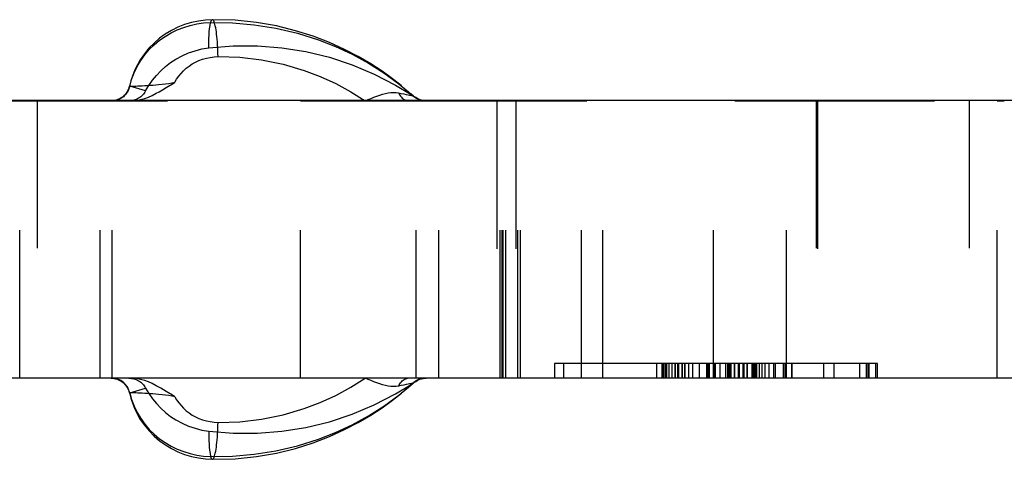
# Model space of a CAD drawing. Header units: inches. Extents: x 3 to 289, y 4 to 291.
# Tile 581 of 634: x 192.03 to 192.696, y 138.884 to 139.181. Entities that reach past the tile are written whole.
import ezdxf

# ---------------------------------------------------------------- set-up
doc = ezdxf.new("R2010")
doc.units = ezdxf.units.IN
doc.header["$LTSCALE"] = 0.5
doc.header["$MEASUREMENT"] = 0
doc.linetypes.add('HIDDEN', pattern=[0.225, 0.15, -0.075])
doc.layers.add('DBU', color=7, linetype='Continuous')

msp = doc.modelspace()

# ---------------------------------------------------------------- linework, layer by layer
at = {"layer": 'DBU', "color": 30, "linetype": 'Continuous'}
for p, q in [((192.13719, 139.17637), (192.13284, 139.17422)), ((192.13676, 139.17458), (192.14108, 139.17628)), ((192.1417, 139.17814), (192.13719, 139.17637)), ((192.14108, 139.17628), (192.1455, 139.17763)), ((192.14632, 139.17954), (192.1417, 139.17814)), ((192.1455, 139.17763), (192.15001, 139.17863)), ((192.15104, 139.18056), (192.14632, 139.17954)), ((192.15001, 139.17863), (192.15457, 139.17928)), ((192.1558, 139.18119), (192.15104, 139.18056)), ((192.15457, 139.17928), (192.15916, 139.17959)), ((192.16058, 139.18144), (192.1558, 139.18119)), ((192.17579, 139.18106), (192.16058, 139.18144)), ((192.19025, 139.17959), (192.17579, 139.18106)), ((192.2039, 139.17719), (192.19025, 139.17959)), ((192.21669, 139.17403), (192.2039, 139.17719)), ((192.12867, 139.17171), (192.12472, 139.16886)), ((192.12476, 139.1675), (192.12857, 139.17019)), ((192.12857, 139.17019), (192.13258, 139.17255)), ((192.13284, 139.17422), (192.12867, 139.17171)), ((192.13258, 139.17255), (192.13676, 139.17458)), ((192.22861, 139.17026), (192.21669, 139.17403)), ((192.23965, 139.16601), (192.22861, 139.17026)), ((192.12103, 139.16569), (192.11762, 139.1622)), ((192.11785, 139.16121), (192.12118, 139.1645)), ((192.12472, 139.16886), (192.12103, 139.16569)), ((192.12118, 139.1645), (192.12476, 139.1675)), ((192.15803, 139.16242), (192.17445, 139.16377)), ((192.17445, 139.16377), (192.19092, 139.1638)), ((192.19092, 139.1638), (192.20734, 139.16251)), ((192.24982, 139.16141), (192.23965, 139.16601)), ((192.11452, 139.15844), (192.11176, 139.15441)), ((192.11206, 139.15382), (192.1148, 139.15765)), ((192.11762, 139.1622), (192.11452, 139.15844)), ((192.1148, 139.15765), (192.11785, 139.16121)), ((192.13585, 139.15477), (192.14, 139.15703)), ((192.14, 139.15703), (192.14432, 139.15894)), ((192.14432, 139.15894), (192.14879, 139.16049)), ((192.14879, 139.16049), (192.15337, 139.16165)), ((192.15337, 139.16165), (192.15803, 139.16242)), ((192.20734, 139.16251), (192.2236, 139.15991)), ((192.2236, 139.15991), (192.2396, 139.15601)), ((192.25913, 139.15657), (192.24982, 139.16141)), ((192.26761, 139.15159), (192.25913, 139.15657)), ((192.10759, 139.14551), (192.10965, 139.14977)), ((192.10981, 139.15103), (192.1081, 139.14751)), ((192.10965, 139.14977), (192.11206, 139.15382)), ((192.11176, 139.15441), (192.10981, 139.15103)), ((192.12565, 139.14692), (192.12885, 139.14979)), ((192.12885, 139.14979), (192.13225, 139.15241)), ((192.13225, 139.15241), (192.13585, 139.15477)), ((192.2396, 139.15601), (192.25497, 139.15095)), ((192.25497, 139.15095), (192.26989, 139.14469)), ((192.27528, 139.14655), (192.26761, 139.15159)), ((192.10664, 139.14388), (192.10544, 139.14016)), ((192.1059, 139.14108), (192.10759, 139.14551)), ((192.1081, 139.14751), (192.10664, 139.14388)), ((192.11996, 139.14048), (192.12268, 139.14381)), ((192.12268, 139.14381), (192.12565, 139.14692)), ((192.26989, 139.14469), (192.28428, 139.13728)), ((192.28218, 139.14156), (192.27528, 139.14655)), ((192.10427, 139.13646), (192.10405, 139.13559)), ((192.10428, 139.13646), (192.10427, 139.13646)), ((192.10439, 139.13648), (192.10428, 139.13646)), ((192.1046, 139.1365), (192.10439, 139.13648)), ((192.10544, 139.14016), (192.1045, 139.13635)), ((192.1046, 139.1365), (192.1059, 139.14108)), ((192.11531, 139.13325), (192.11749, 139.13696)), ((192.11749, 139.13696), (192.11996, 139.14048)), ((192.2869, 139.13785), (192.28218, 139.14156)), ((192.28428, 139.13728), (192.2948, 139.1309)), ((192.28834, 139.13667), (192.2869, 139.13785)), ((192.28816, 139.13682), (192.29312, 139.13259)), ((192.10032, 139.12974), (192.09991, 139.12939)), ((192.10073, 139.13012), (192.10032, 139.12974)), ((192.10114, 139.13053), (192.10073, 139.13012)), ((192.10164, 139.1311), (192.10114, 139.13053)), ((192.10214, 139.13173), (192.10164, 139.1311)), ((192.1026, 139.13241), (192.10214, 139.13173)), ((192.10303, 139.13314), (192.1026, 139.13241)), ((192.10342, 139.13392), (192.10303, 139.13314)), ((192.10376, 139.13474), (192.10342, 139.13392)), ((192.10405, 139.13559), (192.10376, 139.13474)), ((192.11269, 139.12992), (192.11204, 139.12937)), ((192.1133, 139.13051), (192.11269, 139.12992)), ((192.11387, 139.13114), (192.1133, 139.13051)), ((192.11439, 139.1318), (192.11387, 139.13114)), ((192.11487, 139.13251), (192.11439, 139.1318)), ((192.11531, 139.13325), (192.11487, 139.13251)), ((192.29312, 139.13259), (192.29461, 139.13126)), ((192.29649, 139.12979), (192.29458, 139.13128)), ((192.2948, 139.1309), (192.29647, 139.1298)), ((192.29647, 139.1298), (192.29804, 139.12875)), ((191.97459, 139.12712), (192.80605, 139.12712)), ((192.09576, 139.12714), (192.09569, 139.12711)), ((192.09609, 139.12725), (192.09576, 139.12714)), ((192.09645, 139.12739), (192.09609, 139.12725)), ((192.09683, 139.12755), (192.09645, 139.12739)), ((192.09724, 139.12773), (192.09683, 139.12755)), ((192.09759, 139.1279), (192.09724, 139.12773)), ((192.09795, 139.12809), (192.09759, 139.1279)), ((192.09832, 139.1283), (192.09795, 139.12809)), ((192.0987, 139.12853), (192.09832, 139.1283)), ((192.0991, 139.12879), (192.0987, 139.12853)), ((192.0995, 139.12908), (192.0991, 139.12879)), ((192.09991, 139.12939), (192.0995, 139.12908)), ((192.10828, 139.12731), (192.10766, 139.12711)), ((192.10907, 139.12761), (192.10828, 139.12731)), ((192.10985, 139.12797), (192.10907, 139.12761)), ((192.1106, 139.12839), (192.10985, 139.12797)), ((192.11134, 139.12886), (192.1106, 139.12839)), ((192.11204, 139.12937), (192.11134, 139.12886)), ((192.29896, 139.12819), (192.29804, 139.12875)), ((192.29994, 139.1277), (192.29896, 139.12819)), ((192.30095, 139.1273), (192.29994, 139.1277)), ((192.30156, 139.12711), (192.30095, 139.1273)), ((192.80605, 138.93912), (191.97459, 138.93912)), ((192.09213, 138.93912), (192.0925, 138.93911)), ((192.0925, 138.93911), (192.09295, 138.93909)), ((192.09295, 138.93909), (192.09344, 138.93904)), ((192.09344, 138.93904), (192.09395, 138.93897)), ((192.09395, 138.93897), (192.09449, 138.93888)), ((192.09449, 138.93888), (192.09506, 138.93875)), ((192.09506, 138.93875), (192.09565, 138.93859)), ((192.09565, 138.93859), (192.09626, 138.93839)), ((192.09626, 138.93839), (192.09688, 138.93814)), ((192.09688, 138.93814), (192.09752, 138.93785)), ((192.09752, 138.93785), (192.09818, 138.93751)), ((192.09818, 138.93751), (192.09883, 138.93712)), ((192.09883, 138.93712), (192.09949, 138.93666)), ((192.09949, 138.93666), (192.10014, 138.93615)), ((192.10407, 138.93912), (192.10494, 138.93909)), ((192.10494, 138.93909), (192.10579, 138.93901)), ((192.10579, 138.93901), (192.10663, 138.93887)), ((192.10663, 138.93887), (192.10745, 138.93867)), ((192.10745, 138.93867), (192.10826, 138.93842)), ((192.10826, 138.93842), (192.10906, 138.93812)), ((192.10906, 138.93812), (192.10984, 138.93776)), ((192.10984, 138.93776), (192.1106, 138.93734)), ((192.1106, 138.93734), (192.11134, 138.93688)), ((192.11134, 138.93688), (192.11203, 138.93637)), ((192.29647, 138.93593), (192.29804, 138.93698)), ((192.29804, 138.93698), (192.29892, 138.93752)), ((192.29892, 138.93752), (192.29985, 138.93799)), ((192.29985, 138.93799), (192.30081, 138.93838)), ((192.30081, 138.93838), (192.3018, 138.93869)), ((192.3018, 138.93869), (192.30286, 138.93893)), ((192.30286, 138.93893), (192.30394, 138.93907)), ((192.30394, 138.93907), (192.30502, 138.93912)), ((192.10014, 138.93615), (192.10076, 138.93558)), ((192.10076, 138.93558), (192.10136, 138.93496)), ((192.10136, 138.93496), (192.10193, 138.93427)), ((192.10193, 138.93427), (192.10246, 138.93354)), ((192.10246, 138.93354), (192.10294, 138.93276)), ((192.10294, 138.93276), (192.10336, 138.93194)), ((192.10336, 138.93194), (192.10373, 138.93108)), ((192.10373, 138.93108), (192.10403, 138.93019)), ((192.10403, 138.93019), (192.10427, 138.92927)), ((192.11203, 138.93637), (192.11269, 138.93583)), ((192.11269, 138.93583), (192.11329, 138.93524)), ((192.11329, 138.93524), (192.11386, 138.93461)), ((192.11386, 138.93461), (192.11439, 138.93394)), ((192.11439, 138.93394), (192.11487, 138.93323)), ((192.11487, 138.93323), (192.11531, 138.93248)), ((192.11531, 138.93248), (192.11749, 138.92878)), ((192.28428, 138.92846), (192.2948, 138.93484)), ((192.28816, 138.92892), (192.29312, 138.93314)), ((192.29312, 138.93314), (192.29461, 138.93448)), ((192.29458, 138.93445), (192.29649, 138.93595)), ((192.2948, 138.93484), (192.29647, 138.93593)), ((192.10428, 138.92928), (192.10427, 138.92927)), ((192.10427, 138.92927), (192.10428, 138.92927)), ((192.10438, 138.92928), (192.10428, 138.92928)), ((192.10428, 138.92927), (192.10439, 138.92925)), ((192.10452, 138.92929), (192.10438, 138.92928)), ((192.10439, 138.92925), (192.1046, 138.92923)), ((192.10451, 138.92934), (192.10545, 138.92554)), ((192.10545, 138.92554), (192.10665, 138.92182)), ((192.11749, 138.92878), (192.11996, 138.92525)), ((192.11996, 138.92525), (192.12268, 138.92192)), ((192.26989, 138.92104), (192.28428, 138.92846)), ((192.27528, 138.91918), (192.28218, 138.92417)), ((192.28218, 138.92417), (192.28629, 138.92739)), ((192.28629, 138.92739), (192.28834, 138.92907)), ((192.10665, 138.92182), (192.10811, 138.91819)), ((192.10811, 138.91819), (192.10982, 138.91468)), ((192.12268, 138.92192), (192.12565, 138.91881)), ((192.12565, 138.91881), (192.12885, 138.91594)), ((192.25497, 138.91478), (192.26989, 138.92104)), ((192.26761, 138.91415), (192.27528, 138.91918)), ((192.10982, 138.91468), (192.11177, 138.91129)), ((192.11177, 138.91129), (192.11454, 138.90727)), ((192.12885, 138.91594), (192.13225, 138.91332)), ((192.13225, 138.91332), (192.13585, 138.91096)), ((192.13585, 138.91096), (192.14, 138.9087)), ((192.2396, 138.90972), (192.25497, 138.91478)), ((192.25913, 138.90917), (192.26761, 138.91415)), ((192.11454, 138.90727), (192.11764, 138.9035)), ((192.11764, 138.9035), (192.12105, 138.90002)), ((192.14, 138.9087), (192.14432, 138.90679)), ((192.14432, 138.90679), (192.14879, 138.90525)), ((192.14879, 138.90525), (192.15337, 138.90409)), ((192.15337, 138.90409), (192.15803, 138.90331)), ((192.15803, 138.90331), (192.17445, 138.90196)), ((192.19092, 138.90193), (192.20734, 138.90322)), ((192.20734, 138.90322), (192.2236, 138.90582)), ((192.2236, 138.90582), (192.2396, 138.90972)), ((192.23965, 138.89972), (192.24982, 138.90432)), ((192.24982, 138.90432), (192.25913, 138.90917)), ((192.12105, 138.90002), (192.12474, 138.89684)), ((192.12474, 138.89684), (192.12869, 138.89399)), ((192.17445, 138.90196), (192.19092, 138.90193)), ((192.22861, 138.89547), (192.23965, 138.89972)), ((192.12869, 138.89399), (192.13285, 138.89149)), ((192.13285, 138.89149), (192.1372, 138.88935)), ((192.2039, 138.88854), (192.2167, 138.8917)), ((192.2167, 138.8917), (192.22861, 138.89547)), ((192.1372, 138.88935), (192.14171, 138.88758)), ((192.14171, 138.88758), (192.14633, 138.88618)), ((192.14633, 138.88618), (192.15104, 138.88517)), ((192.15104, 138.88517), (192.1558, 138.88454)), ((192.1558, 138.88454), (192.16058, 138.88429)), ((192.16058, 138.88429), (192.17579, 138.88467)), ((192.17579, 138.88467), (192.19025, 138.88614)), ((192.19025, 138.88614), (192.2039, 138.88854))]:
    msp.add_line(p, q, dxfattribs=at)
at = {"layer": 'DBU', "color": 4, "linetype": 'Continuous'}
for p, q in [((192.15941, 139.18029), (192.15916, 139.17959)), ((192.15916, 139.17959), (192.174, 139.17937)), ((192.15968, 139.18082), (192.15941, 139.18029)), ((192.15995, 139.1812), (192.15968, 139.18082)), ((192.16023, 139.18141), (192.15995, 139.1812)), ((192.16052, 139.18145), (192.16023, 139.18141)), ((192.16058, 139.18144), (192.16052, 139.18145)), ((192.174, 139.17937), (192.18879, 139.17806)), ((192.18879, 139.17806), (192.20345, 139.17567)), ((192.20345, 139.17567), (192.21792, 139.17224)), ((192.21792, 139.17224), (192.23212, 139.16777)), ((192.23212, 139.16777), (192.24369, 139.16326)), ((192.24369, 139.16326), (192.25499, 139.15806)), ((192.25499, 139.15806), (192.26594, 139.15214)), ((192.26594, 139.15214), (192.27648, 139.1455)), ((192.27648, 139.1455), (192.28653, 139.13812)), ((192.10427, 139.13646), (192.10428, 139.13645)), ((192.10428, 139.13645), (192.10438, 139.13645)), ((192.1046, 139.1365), (192.10434, 139.13547)), ((192.10438, 139.13645), (192.10452, 139.13645)), ((192.11531, 139.13325), (192.1046, 139.1365)), ((192.28653, 139.13812), (192.28816, 139.13682)), ((192.10108, 139.1301), (192.1003, 139.1294)), ((192.10181, 139.13087), (192.10108, 139.1301)), ((192.10246, 139.13169), (192.10181, 139.13087)), ((192.10305, 139.13257), (192.10246, 139.13169)), ((192.10356, 139.1335), (192.10305, 139.13257)), ((192.10399, 139.13447), (192.10356, 139.1335)), ((192.10434, 139.13547), (192.10399, 139.13447)), ((192.09665, 139.12733), (192.09596, 139.12711)), ((192.09763, 139.12773), (192.09665, 139.12733)), ((192.09856, 139.12821), (192.09763, 139.12773)), ((192.09945, 139.12877), (192.09856, 139.12821)), ((192.1003, 139.1294), (192.09945, 139.12877)), ((192.09359, 138.93907), (192.09254, 138.93912)), ((192.09463, 138.93894), (192.09359, 138.93907)), ((192.09565, 138.93871), (192.09463, 138.93894)), ((192.09665, 138.9384), (192.09565, 138.93871)), ((192.09763, 138.938), (192.09665, 138.9384)), ((192.09856, 138.93752), (192.09763, 138.938)), ((192.09945, 138.93697), (192.09856, 138.93752)), ((192.1003, 138.93633), (192.09945, 138.93697)), ((192.10108, 138.93563), (192.1003, 138.93633)), ((192.10181, 138.93486), (192.10108, 138.93563)), ((192.10246, 138.93404), (192.10181, 138.93486)), ((192.10305, 138.93316), (192.10246, 138.93404)), ((192.10356, 138.93223), (192.10305, 138.93316)), ((192.10399, 138.93126), (192.10356, 138.93223)), ((192.10434, 138.93026), (192.10399, 138.93126)), ((192.1046, 138.92923), (192.10434, 138.93026)), ((192.1046, 138.92923), (192.11531, 138.93248)), ((192.1046, 138.92923), (192.1059, 138.92465)), ((192.1059, 138.92465), (192.10759, 138.92022)), ((192.27648, 138.92023), (192.28653, 138.92761)), ((192.28653, 138.92761), (192.28816, 138.92892)), ((192.10759, 138.92022), (192.10965, 138.91596)), ((192.26594, 138.91359), (192.27648, 138.92023)), ((192.10965, 138.91596), (192.11207, 138.9119)), ((192.11207, 138.9119), (192.11481, 138.90808)), ((192.25499, 138.90768), (192.26594, 138.91359)), ((192.11481, 138.90808), (192.11786, 138.90451)), ((192.11786, 138.90451), (192.12119, 138.90122)), ((192.2437, 138.90247), (192.25499, 138.90768)), ((192.12119, 138.90122), (192.12478, 138.89823)), ((192.12478, 138.89823), (192.12859, 138.89554)), ((192.21792, 138.8935), (192.23212, 138.89797)), ((192.23212, 138.89797), (192.2437, 138.90247)), ((192.12859, 138.89554), (192.13259, 138.89318)), ((192.13259, 138.89318), (192.13677, 138.89114)), ((192.13677, 138.89114), (192.14108, 138.88945)), ((192.18879, 138.88767), (192.20345, 138.89006)), ((192.20345, 138.89006), (192.21792, 138.8935)), ((192.14108, 138.88945), (192.1455, 138.8881)), ((192.1455, 138.8881), (192.15001, 138.8871)), ((192.15001, 138.8871), (192.15457, 138.88645)), ((192.15457, 138.88645), (192.15916, 138.88614)), ((192.15916, 138.88614), (192.17399, 138.88636)), ((192.15916, 138.88614), (192.15941, 138.88545)), ((192.15941, 138.88545), (192.15968, 138.88491)), ((192.15968, 138.88491), (192.15995, 138.88453)), ((192.15995, 138.88453), (192.16023, 138.88432)), ((192.16023, 138.88432), (192.16052, 138.88428)), ((192.16052, 138.88428), (192.16058, 138.88429)), ((192.17399, 138.88636), (192.18879, 138.88767))]:
    msp.add_line(p, q, dxfattribs=at)
at = {"layer": 'DBU', "color": 254, "linetype": 'HIDDEN'}
for p, q in [((192.1608, 139.18133), (192.16058, 139.18144)), ((192.16109, 139.18104), (192.1608, 139.18133)), ((192.16137, 139.18059), (192.16109, 139.18104)), ((192.16165, 139.17997), (192.16137, 139.18059)), ((192.16193, 139.1792), (192.16165, 139.17997)), ((192.16219, 139.17828), (192.16193, 139.1792)), ((192.16245, 139.17721), (192.16219, 139.17828)), ((192.1627, 139.17601), (192.16245, 139.17721)), ((192.16293, 139.17467), (192.1627, 139.17601)), ((192.16315, 139.17322), (192.16293, 139.17467)), ((192.16336, 139.17165), (192.16315, 139.17322)), ((192.16354, 139.16998), (192.16336, 139.17165)), ((192.16371, 139.16822), (192.16354, 139.16998)), ((192.16386, 139.16638), (192.16371, 139.16822)), ((192.16399, 139.16448), (192.16386, 139.16638)), ((192.1641, 139.16252), (192.16399, 139.16448)), ((192.15903, 139.15599), (192.16165, 139.15632)), ((192.16165, 139.15632), (192.1643, 139.15646)), ((192.16419, 139.16052), (192.1641, 139.16252)), ((192.16425, 139.1585), (192.16419, 139.16052)), ((192.1643, 139.15646), (192.16425, 139.1585)), ((192.1643, 139.15646), (192.17909, 139.15603)), ((192.14281, 139.14861), (192.14478, 139.15013)), ((192.14478, 139.15013), (192.14686, 139.1515)), ((192.14686, 139.1515), (192.14905, 139.15272)), ((192.14905, 139.15272), (192.15143, 139.15382)), ((192.15143, 139.15382), (192.1539, 139.15473)), ((192.1539, 139.15473), (192.15644, 139.15546)), ((192.15644, 139.15546), (192.15903, 139.15599)), ((192.17909, 139.15603), (192.19379, 139.15431)), ((192.19379, 139.15431), (192.20829, 139.15133)), ((192.20829, 139.15133), (192.22247, 139.14714)), ((192.13633, 139.14123), (192.13772, 139.14324)), ((192.13772, 139.14324), (192.13928, 139.14515)), ((192.13928, 139.14515), (192.14098, 139.14695)), ((192.14098, 139.14695), (192.14281, 139.14861)), ((192.22247, 139.14714), (192.23331, 139.14303)), ((192.23331, 139.14303), (192.24383, 139.13821)), ((192.10452, 139.13645), (192.10459, 139.13645)), ((192.10459, 139.13645), (192.10489, 139.13645)), ((192.10489, 139.13645), (192.1053, 139.13646)), ((192.1053, 139.13646), (192.10581, 139.13647)), ((192.10581, 139.13647), (192.10642, 139.13649)), ((192.10642, 139.13649), (192.10712, 139.13652)), ((192.10712, 139.13652), (192.10791, 139.13655)), ((192.10791, 139.13655), (192.10879, 139.13658)), ((192.10879, 139.13658), (192.11009, 139.13664)), ((192.11009, 139.13664), (192.11153, 139.13671)), ((192.11153, 139.13671), (192.11309, 139.13679)), ((192.11309, 139.13679), (192.11475, 139.13688)), ((192.11475, 139.13688), (192.11651, 139.13699)), ((192.11651, 139.13699), (192.11835, 139.13711)), ((192.11835, 139.13711), (192.12024, 139.13725)), ((192.12024, 139.13725), (192.12217, 139.13741)), ((192.12217, 139.13741), (192.12412, 139.13759)), ((192.12412, 139.13759), (192.12645, 139.13784)), ((192.12645, 139.13784), (192.12874, 139.13812)), ((192.12874, 139.13812), (192.13096, 139.13842)), ((192.1292, 139.13551), (192.13348, 139.13813)), ((192.13096, 139.13842), (192.13309, 139.13876)), ((192.13309, 139.13876), (192.1351, 139.13912)), ((192.13348, 139.13813), (192.13462, 139.13883)), ((192.13462, 139.13883), (192.13494, 139.13902)), ((192.13494, 139.13902), (192.13504, 139.13908)), ((192.13504, 139.13908), (192.1351, 139.13912)), ((192.1351, 139.13912), (192.13633, 139.14123)), ((192.24383, 139.13821), (192.25397, 139.13274)), ((192.11725, 139.12916), (192.11984, 139.13031)), ((192.11984, 139.13031), (192.12257, 139.13168)), ((192.12257, 139.13168), (192.12447, 139.13272)), ((192.12447, 139.13272), (192.12667, 139.134)), ((192.12667, 139.134), (192.1292, 139.13551)), ((192.25397, 139.13274), (192.26367, 139.12662)), ((192.2697, 139.12909), (192.27166, 139.12985)), ((192.27166, 139.12985), (192.2736, 139.13053)), ((192.2736, 139.13053), (192.27551, 139.13112)), ((192.27551, 139.13112), (192.27739, 139.1316)), ((192.27739, 139.1316), (192.27925, 139.13195)), ((192.27925, 139.13195), (192.28107, 139.13217)), ((192.28107, 139.13217), (192.28286, 139.13224)), ((192.28286, 139.13224), (192.28462, 139.13215)), ((192.28462, 139.13215), (192.28635, 139.13191)), ((192.28635, 139.13191), (192.28814, 139.13159)), ((192.28635, 139.13191), (192.28677, 139.13112)), ((192.28677, 139.13112), (192.28723, 139.13038)), ((192.28723, 139.13038), (192.28772, 139.1297)), ((192.28772, 139.1297), (192.28825, 139.12907)), ((192.28814, 139.13159), (192.28983, 139.13127)), ((192.28983, 139.13127), (192.29141, 139.13097)), ((192.29141, 139.13097), (192.29282, 139.1307)), ((192.29282, 139.1307), (192.29366, 139.13053)), ((192.29366, 139.13053), (192.29439, 139.13038)), ((192.29439, 139.13038), (192.29501, 139.13025)), ((192.29501, 139.13025), (192.29538, 139.13016)), ((192.29538, 139.13016), (192.29567, 139.13009)), ((192.29567, 139.13009), (192.29588, 139.13003)), ((192.29588, 139.13003), (192.29599, 139.12998)), ((191.99601, 139.12662), (192.03023, 139.12662)), ((192.03023, 138.93912), (192.03023, 139.12662)), ((192.03023, 139.12662), (192.22013, 139.12662)), ((192.04209, 139.12712), (192.04209, 138.93912)), ((192.0846, 138.93912), (192.0846, 139.12712)), ((192.0846, 138.93912), (192.0846, 139.12662)), ((192.09359, 139.12666), (192.09254, 139.12662)), ((192.09277, 138.93912), (192.09277, 139.12712)), ((192.09277, 138.93912), (192.09277, 139.12662)), ((192.09463, 139.1268), (192.09359, 139.12666)), ((192.09428, 139.1267), (192.09424, 139.12667)), ((192.09424, 139.12667), (192.09425, 139.12665)), ((192.09424, 139.12667), (192.09424, 139.12667)), ((192.09425, 139.12665), (192.09433, 139.12664)), ((192.09438, 139.12673), (192.09428, 139.1267)), ((192.09433, 139.12664), (192.09454, 139.12663)), ((192.09454, 139.12677), (192.09438, 139.12673)), ((192.09476, 139.12683), (192.09454, 139.12677)), ((192.09454, 139.12663), (192.09488, 139.12662)), ((192.09565, 139.12702), (192.09463, 139.1268)), ((192.09496, 139.12689), (192.09476, 139.12683)), ((192.09488, 139.12662), (192.09532, 139.12662)), ((192.0952, 139.12696), (192.09496, 139.12689)), ((192.09547, 139.12704), (192.0952, 139.12696)), ((192.09532, 139.12662), (192.09587, 139.12662)), ((192.09569, 139.12711), (192.09547, 139.12704)), ((192.09596, 139.12711), (192.09565, 139.12702)), ((192.09587, 139.12662), (192.09675, 139.12662)), ((192.09675, 139.12662), (192.09773, 139.12662)), ((192.10495, 139.12664), (192.10407, 139.12662)), ((192.1058, 139.12673), (192.10495, 139.12664)), ((192.10561, 139.12662), (192.10735, 139.12668)), ((192.10665, 139.12687), (192.1058, 139.12673)), ((192.10747, 139.12706), (192.10665, 139.12687)), ((192.10735, 139.12668), (192.10915, 139.12688)), ((192.10766, 139.12711), (192.10747, 139.12706)), ((192.10915, 139.12688), (192.11099, 139.1272)), ((192.11099, 139.1272), (192.11287, 139.12766)), ((192.11287, 139.12766), (192.1148, 139.12825)), ((192.1148, 139.12825), (192.11725, 139.12916)), ((192.22013, 138.93912), (192.22013, 139.12662)), ((192.22013, 139.12662), (192.31362, 139.12662)), ((192.26367, 139.12662), (192.2657, 139.12745)), ((192.2657, 139.12745), (192.26771, 139.12828)), ((192.26771, 139.12828), (192.2697, 139.12909)), ((192.28825, 139.12907), (192.28882, 139.12851)), ((192.28882, 139.12851), (192.28941, 139.12802)), ((192.28941, 139.12802), (192.29003, 139.1276)), ((192.29003, 139.1276), (192.29067, 139.12725)), ((192.29067, 139.12725), (192.29133, 139.12697)), ((192.29133, 139.12697), (192.292, 139.12677)), ((192.292, 139.12677), (192.29234, 139.12671)), ((192.29812, 138.93912), (192.29812, 139.12712)), ((192.29812, 138.93912), (192.29812, 139.12662)), ((192.30194, 139.127), (192.30156, 139.12711)), ((192.30296, 139.12679), (192.30194, 139.127)), ((192.30399, 139.12666), (192.30296, 139.12679)), ((192.30502, 139.12662), (192.30399, 139.12666)), ((192.31362, 138.93912), (192.31362, 139.12662)), ((192.31362, 139.12662), (192.54856, 139.12662)), ((192.35269, 139.12712), (192.35269, 138.93912)), ((192.35269, 139.12662), (192.35269, 138.93912)), ((192.35491, 138.93912), (192.35491, 139.12712)), ((192.35491, 138.93912), (192.35491, 139.12662)), ((192.35631, 138.93912), (192.35631, 139.12712)), ((192.35631, 138.93912), (192.35631, 139.12662)), ((192.35709, 138.93912), (192.35709, 139.12712)), ((192.35891, 138.93912), (192.35891, 139.12712)), ((192.35891, 138.93912), (192.35891, 139.12662)), ((192.36551, 139.12662), (192.36551, 138.93912)), ((192.36688, 138.93912), (192.36688, 139.12662)), ((192.36872, 138.93912), (192.36872, 139.12662)), ((192.40996, 138.93912), (192.40996, 139.12662)), ((192.42436, 138.93912), (192.42436, 139.12712)), ((192.4993, 138.93912), (192.4993, 139.12662)), ((192.54856, 138.93912), (192.54856, 139.12662)), ((192.54856, 139.12662), (192.6909, 139.12662)), ((192.56859, 139.12712), (192.56859, 138.93912)), ((192.56959, 139.12662), (192.56959, 138.93912)), ((192.67209, 139.12712), (192.67209, 138.93912)), ((192.6909, 138.93912), (192.6909, 139.12662)), ((192.6909, 139.12662), (192.69577, 139.12662)), ((192.39163, 138.94912), (192.39163, 138.93912)), ((192.46449, 138.94912), (192.39163, 138.94912)), ((192.39788, 138.94912), (192.39788, 138.93912)), ((192.46095, 138.93912), (192.46095, 138.94912)), ((192.55215, 138.94912), (192.46449, 138.94912)), ((192.46449, 138.93912), (192.46449, 138.94912)), ((192.46532, 138.93912), (192.46532, 138.94912)), ((192.46659, 138.93912), (192.46659, 138.94912)), ((192.46693, 138.93912), (192.46693, 138.94912)), ((192.46764, 138.93912), (192.46764, 138.94912)), ((192.46918, 138.93912), (192.46918, 138.94912)), ((192.46926, 138.93912), (192.46926, 138.94912)), ((192.47134, 138.93912), (192.47134, 138.94912)), ((192.47322, 138.94912), (192.47322, 138.93912)), ((192.47323, 138.93912), (192.47323, 138.94912)), ((192.47508, 138.93912), (192.47508, 138.94912)), ((192.47542, 138.93912), (192.47542, 138.94912)), ((192.47573, 138.93912), (192.47573, 138.94912)), ((192.47804, 138.93912), (192.47804, 138.94912)), ((192.47814, 138.93912), (192.47814, 138.94912)), ((192.47988, 138.93912), (192.47988, 138.94912)), ((192.47992, 138.94912), (192.47992, 138.93912)), ((192.48247, 138.93912), (192.48247, 138.94912)), ((192.48533, 138.93912), (192.48533, 138.94912)), ((192.48979, 138.93912), (192.48979, 138.94912)), ((192.49467, 138.93912), (192.49467, 138.94912)), ((192.4956, 138.93912), (192.4956, 138.94912)), ((192.49622, 138.93912), (192.49622, 138.94912)), ((192.49648, 138.93912), (192.49648, 138.94912)), ((192.50012, 138.93912), (192.50012, 138.94912)), ((192.50044, 138.93912), (192.50044, 138.94912)), ((192.5037, 138.93912), (192.5037, 138.94912)), ((192.50762, 138.93912), (192.50762, 138.94912)), ((192.50889, 138.93912), (192.50889, 138.94912)), ((192.50927, 138.93912), (192.50927, 138.94912)), ((192.50973, 138.93912), (192.50973, 138.94912)), ((192.51014, 138.93912), (192.51014, 138.94912)), ((192.51041, 138.93912), (192.51041, 138.94912)), ((192.51109, 138.93912), (192.51109, 138.94912)), ((192.51341, 138.93912), (192.51341, 138.94912)), ((192.51371, 138.93912), (192.51371, 138.94912)), ((192.516, 138.93912), (192.516, 138.94912)), ((192.51686, 138.93912), (192.51686, 138.94912)), ((192.51922, 138.93912), (192.51922, 138.94912)), ((192.5195, 138.93912), (192.5195, 138.94912)), ((192.51986, 138.93912), (192.51986, 138.94912)), ((192.52196, 138.93912), (192.52196, 138.94912)), ((192.52222, 138.93912), (192.52222, 138.94912)), ((192.52534, 138.93912), (192.52534, 138.94912)), ((192.52601, 138.93912), (192.52601, 138.94912)), ((192.52685, 138.93912), (192.52685, 138.94912)), ((192.52792, 138.93912), (192.52792, 138.94912)), ((192.52841, 138.93912), (192.52841, 138.94912)), ((192.53035, 138.93912), (192.53035, 138.94912)), ((192.53213, 138.93912), (192.53213, 138.94912)), ((192.53411, 138.93912), (192.53411, 138.94912)), ((192.53688, 138.93912), (192.53688, 138.94912)), ((192.54, 138.93912), (192.54, 138.94912)), ((192.54112, 138.93912), (192.54112, 138.94912)), ((192.54657, 138.93912), (192.54657, 138.94912)), ((192.54775, 138.93912), (192.54775, 138.94912)), ((192.60443, 138.94912), (192.55215, 138.94912)), ((192.55215, 138.93912), (192.55215, 138.94912)), ((192.55248, 138.93912), (192.55248, 138.94912)), ((192.57384, 138.93912), (192.57384, 138.94912)), ((192.58087, 138.93912), (192.58087, 138.94912)), ((192.59819, 138.93912), (192.59819, 138.94912)), ((192.60265, 138.93912), (192.60265, 138.94912)), ((192.60381, 138.93912), (192.60381, 138.94912)), ((192.60885, 138.94912), (192.60443, 138.94912)), ((192.60443, 138.93912), (192.60443, 138.94912)), ((192.61006, 138.94912), (192.60885, 138.94912)), ((192.60885, 138.93912), (192.60885, 138.94912)), ((192.61006, 138.93912), (192.61006, 138.94912)), ((192.10736, 138.93905), (192.10561, 138.93912)), ((192.10916, 138.93885), (192.10736, 138.93905)), ((192.11099, 138.93853), (192.10916, 138.93885)), ((192.11288, 138.93807), (192.11099, 138.93853)), ((192.1148, 138.93748), (192.11288, 138.93807)), ((192.11727, 138.93656), (192.1148, 138.93748)), ((192.11986, 138.93542), (192.11727, 138.93656)), ((192.25398, 138.933), (192.26367, 138.93912)), ((192.2657, 138.93829), (192.26367, 138.93912)), ((192.26771, 138.93745), (192.2657, 138.93829)), ((192.2697, 138.93664), (192.26771, 138.93745)), ((192.27166, 138.93588), (192.2697, 138.93664)), ((192.28772, 138.93603), (192.28825, 138.93666)), ((192.28825, 138.93666), (192.28882, 138.93722)), ((192.28882, 138.93722), (192.28941, 138.93771)), ((192.28941, 138.93771), (192.29003, 138.93814)), ((192.29003, 138.93814), (192.29067, 138.93849)), ((192.29067, 138.93849), (192.29133, 138.93876)), ((192.29133, 138.93876), (192.292, 138.93896)), ((192.292, 138.93896), (192.29234, 138.93903)), ((192.29804, 138.93698), (192.29599, 138.93575)), ((192.12257, 138.93406), (192.11986, 138.93542)), ((192.12555, 138.9324), (192.12257, 138.93406)), ((192.1292, 138.93022), (192.12555, 138.9324)), ((192.13345, 138.92762), (192.1292, 138.93022)), ((192.24383, 138.92752), (192.25398, 138.933)), ((192.2736, 138.9352), (192.27166, 138.93588)), ((192.27551, 138.93461), (192.2736, 138.9352)), ((192.27739, 138.93413), (192.27551, 138.93461)), ((192.27925, 138.93378), (192.27739, 138.93413)), ((192.28107, 138.93356), (192.27925, 138.93378)), ((192.28286, 138.9335), (192.28107, 138.93356)), ((192.28462, 138.93358), (192.28286, 138.9335)), ((192.28635, 138.93382), (192.28462, 138.93358)), ((192.28635, 138.93382), (192.28677, 138.93461)), ((192.28814, 138.93415), (192.28635, 138.93382)), ((192.28677, 138.93461), (192.28723, 138.93535)), ((192.28723, 138.93535), (192.28772, 138.93603)), ((192.28983, 138.93446), (192.28814, 138.93415)), ((192.29141, 138.93476), (192.28983, 138.93446)), ((192.29282, 138.93503), (192.29141, 138.93476)), ((192.29366, 138.9352), (192.29282, 138.93503)), ((192.29439, 138.93535), (192.29366, 138.9352)), ((192.29501, 138.93548), (192.29439, 138.93535)), ((192.29538, 138.93557), (192.29501, 138.93548)), ((192.29567, 138.93565), (192.29538, 138.93557)), ((192.29588, 138.93571), (192.29567, 138.93565)), ((192.29599, 138.93575), (192.29588, 138.93571)), ((192.10459, 138.92929), (192.10452, 138.92929)), ((192.10489, 138.92928), (192.10459, 138.92929)), ((192.1053, 138.92927), (192.10489, 138.92928)), ((192.10581, 138.92926), (192.1053, 138.92927)), ((192.10642, 138.92924), (192.10581, 138.92926)), ((192.10712, 138.92921), (192.10642, 138.92924)), ((192.10791, 138.92919), (192.10712, 138.92921)), ((192.10879, 138.92915), (192.10791, 138.92919)), ((192.11009, 138.92909), (192.10879, 138.92915)), ((192.11153, 138.92903), (192.11009, 138.92909)), ((192.11309, 138.92895), (192.11153, 138.92903)), ((192.11475, 138.92885), (192.11309, 138.92895)), ((192.11651, 138.92874), (192.11475, 138.92885)), ((192.11835, 138.92862), (192.11651, 138.92874)), ((192.12024, 138.92848), (192.11835, 138.92862)), ((192.12217, 138.92832), (192.12024, 138.92848)), ((192.12412, 138.92814), (192.12217, 138.92832)), ((192.12645, 138.92789), (192.12412, 138.92814)), ((192.12874, 138.92762), (192.12645, 138.92789)), ((192.13096, 138.92731), (192.12874, 138.92762)), ((192.13309, 138.92698), (192.13096, 138.92731)), ((192.1351, 138.92662), (192.13309, 138.92698)), ((192.13493, 138.92672), (192.13345, 138.92762)), ((192.1351, 138.92662), (192.13493, 138.92672)), ((192.1351, 138.92662), (192.13633, 138.9245)), ((192.13633, 138.9245), (192.13772, 138.92249)), ((192.23331, 138.92271), (192.24383, 138.92752)), ((192.13772, 138.92249), (192.13928, 138.92058)), ((192.13928, 138.92058), (192.14098, 138.91879)), ((192.14098, 138.91879), (192.14281, 138.91712)), ((192.14281, 138.91712), (192.14478, 138.9156)), ((192.20829, 138.9144), (192.22247, 138.91859)), ((192.22247, 138.91859), (192.23331, 138.92271)), ((192.14478, 138.9156), (192.14686, 138.91423)), ((192.14686, 138.91423), (192.14905, 138.91301)), ((192.14905, 138.91301), (192.15143, 138.91191)), ((192.15143, 138.91191), (192.1539, 138.911)), ((192.1539, 138.911), (192.15644, 138.91027)), ((192.15644, 138.91027), (192.15903, 138.90974)), ((192.17909, 138.9097), (192.19379, 138.91143)), ((192.19379, 138.91143), (192.20829, 138.9144)), ((192.15903, 138.90974), (192.16165, 138.90941)), ((192.16165, 138.90941), (192.1643, 138.90927)), ((192.16399, 138.90125), (192.1641, 138.90321)), ((192.1641, 138.90321), (192.16419, 138.90521)), ((192.16419, 138.90521), (192.16425, 138.90723)), ((192.16425, 138.90723), (192.1643, 138.90927)), ((192.1643, 138.90927), (192.17909, 138.9097)), ((192.16354, 138.89575), (192.16371, 138.89751)), ((192.16371, 138.89751), (192.16386, 138.89935)), ((192.16386, 138.89935), (192.16399, 138.90125)), ((192.1627, 138.88972), (192.16293, 138.89106)), ((192.16293, 138.89106), (192.16315, 138.89251)), ((192.16315, 138.89251), (192.16336, 138.89408)), ((192.16336, 138.89408), (192.16354, 138.89575)), ((192.16058, 138.88429), (192.1608, 138.8844)), ((192.1608, 138.8844), (192.16109, 138.88469)), ((192.16109, 138.88469), (192.16137, 138.88515)), ((192.16137, 138.88515), (192.16165, 138.88576)), ((192.16165, 138.88576), (192.16193, 138.88653)), ((192.16193, 138.88653), (192.16219, 138.88745)), ((192.16219, 138.88745), (192.16245, 138.88852)), ((192.16245, 138.88852), (192.1627, 138.88972))]:
    msp.add_line(p, q, dxfattribs=at)
at = {"layer": 'DBU', "color": 4, "linetype": 'Continuous', "extrusion": (0, 0, -1)}
msp.add_arc((-192.26676, 139.1639), 0.10874, 359.22057, 8.2982, dxfattribs=at)
at = {"layer": 'DBU', "color": 254, "linetype": 'HIDDEN', "extrusion": (0, 0, -1)}
for centre, radius, start, end in [((-192.30539, 139.14336), 0.01635, 296.71787, 305.10235), ((-192.30452, 139.13911), 0.0125, 280.76476, 313.05385), ((-192.30452, 139.13911), 0.01249, 269.99991, 280.76518)]:
    msp.add_arc(centre, radius, start, end, dxfattribs=at)
at = {"layer": 'DBU', "color": 254, "linetype": 'HIDDEN'}
for radius, start, end in [(0.0125, 100.76491, 133.05392), (0.01249, 90.00003, 100.76531)]:
    msp.add_arc((192.30452, 138.92662), radius, start, end, dxfattribs=at)
at = {"layer": 'DBU', "color": 4, "linetype": 'Continuous'}
msp.add_arc((192.26676, 138.90183), 0.10874, 179.22057, 188.2982, dxfattribs=at)

doc.saveas('drawing.dxf')
